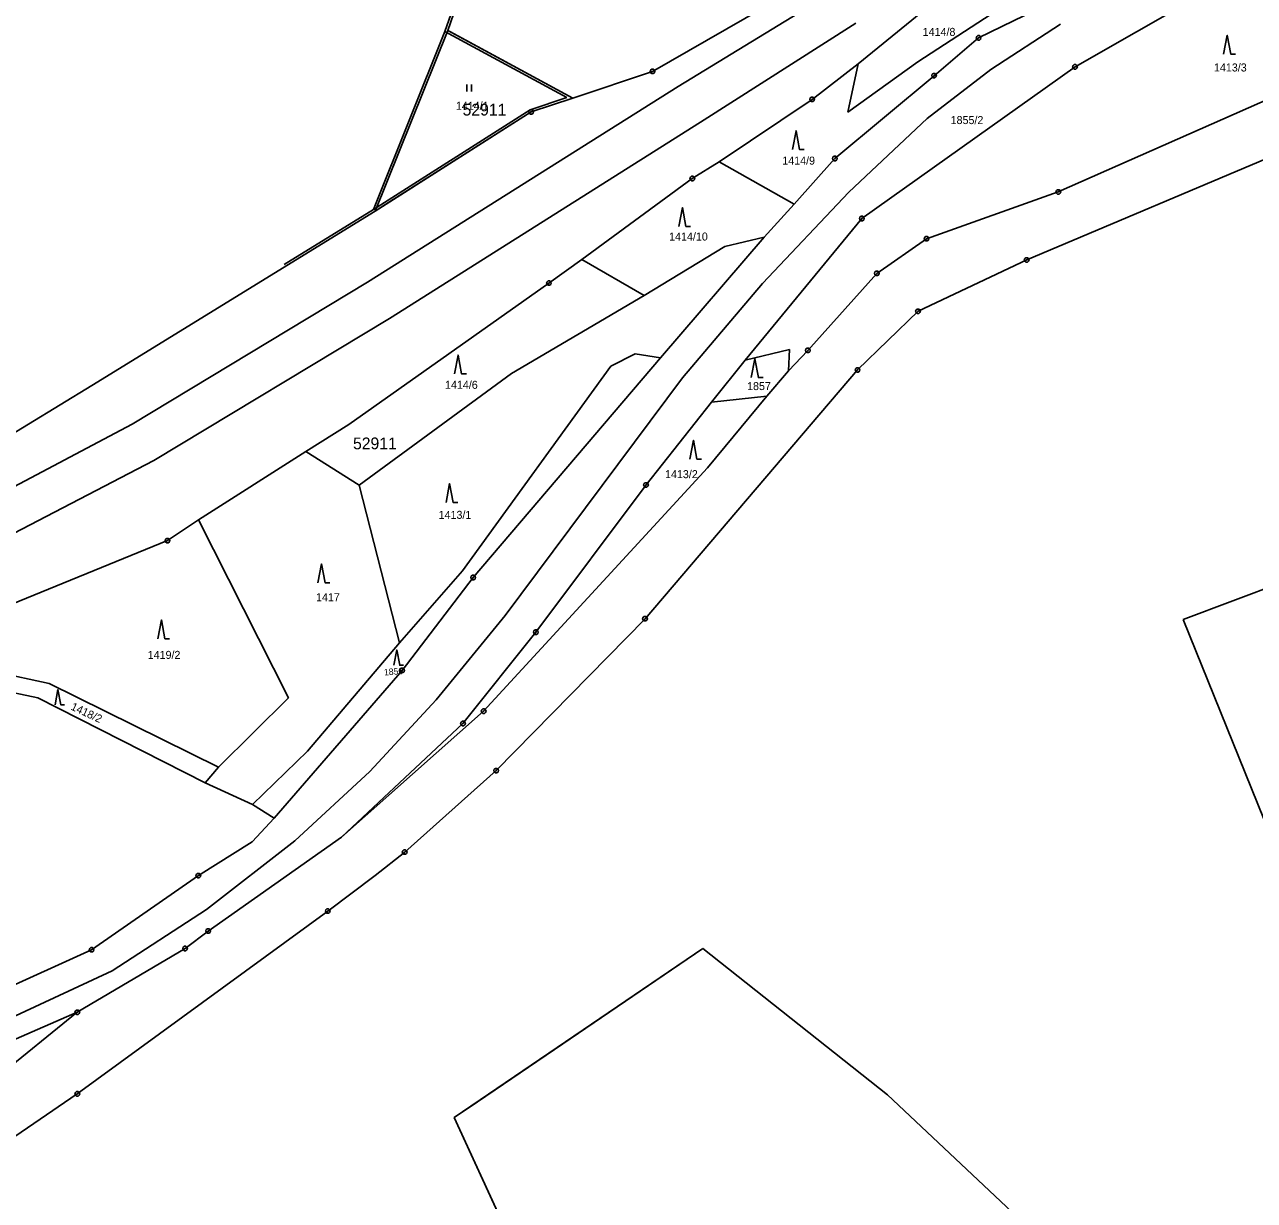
# Model space of a CAD drawing. Extents: x -779618 to -776429, y -1144546 to -1143350.
# Drawn here: x -778475.5 to -778214.2, y -1143972 to -1143722.3 of the extents above; entities that cross this region are included whole.
import ezdxf

# ---------------------------------------------------------------- set-up
doc = ezdxf.new("R2010")
doc.units = 0
for name, color, linetype in [('1', 7, 'Continuous'), ('11', 7, 'Continuous'), ('2', 7, 'Continuous'), ('3', 7, 'Continuous'), ('4', 7, 'Continuous'), ('6', 7, 'Continuous'), ('8', 7, 'Continuous')]:
    doc.layers.add(name, color=color, linetype=linetype)

msp = doc.modelspace()

# ---------------------------------------------------------------- linework, layer by layer
at = {"layer": '1'}
for p, q in [((-778298.38, -1143730.62), (-778272.9, -1143709.81)), ((-778381.63, -1143712.17), (-778385.59, -1143723.57)), ((-778218.29, -1143711.84), (-778252.34, -1143731.3)), ((-778285.72, -1143730.23), (-778262.39, -1143715.02)), ((-778342.1, -1143732.27), (-778314.85, -1143716.56)), ((-778272.82, -1143725.14), (-778258.15, -1143717.99)), ((-778401, -1143761.9), (-778385.59, -1143723.57)), ((-778359.01, -1143737.93), (-778385.59, -1143723.57)), ((-778282.28, -1143733.16), (-778272.82, -1143725.14)), ((-778255.89, -1143757.86), (-778187.65, -1143727.69)), ((-778308.2, -1143738.2), (-778298.38, -1143730.62)), ((-778300.63, -1143740.93), (-778285.72, -1143730.23)), ((-778298.38, -1143730.62), (-778300.63, -1143740.93)), ((-778252.34, -1143731.3), (-778297.62, -1143763.5)), ((-778359.01, -1143737.93), (-778342.1, -1143732.27)), ((-778303.35, -1143750.75), (-778282.28, -1143733.16)), ((-778367.88, -1143740.86), (-778359.01, -1143737.93)), ((-778327.94, -1143751.44), (-778308.2, -1143738.2)), ((-778262.61, -1143772.29), (-778179.34, -1143737.13)), ((-778401, -1143761.9), (-778367.88, -1143740.86)), ((-778333.64, -1143755.01), (-778327.94, -1143751.44)), ((-778327.94, -1143751.44), (-778311.99, -1143760.43)), ((-778303.35, -1143750.75), (-778311.99, -1143760.43)), ((-778357.14, -1143772.22), (-778333.64, -1143755.01)), ((-778283.89, -1143767.8), (-778255.89, -1143757.86)), ((-778461.22, -1143798.96), (-778401, -1143761.9)), ((-778311.99, -1143760.43), (-778318.36, -1143767.45)), ((-778297.62, -1143763.5), (-778322.41, -1143793.6)), ((-778318.36, -1143767.45), (-778340.39, -1143793.1)), ((-778326.73, -1143769.44), (-778318.36, -1143767.45)), ((-778294.43, -1143775.14), (-778283.89, -1143767.8)), ((-778343.84, -1143779.81), (-778326.73, -1143769.44)), ((-778364.1, -1143777.22), (-778357.14, -1143772.22)), ((-778357.14, -1143772.22), (-778343.84, -1143779.81)), ((-778262.61, -1143772.29), (-778285.69, -1143783.2)), ((-778309.09, -1143791.5), (-778294.43, -1143775.14)), ((-778364.1, -1143777.22), (-778406.61, -1143807.26)), ((-778372.08, -1143796.41), (-778343.84, -1143779.81)), ((-778298.53, -1143795.65), (-778285.69, -1143783.2)), ((-778312.98, -1143791.31), (-778322.41, -1143793.6)), ((-778313.21, -1143795.87), (-778312.98, -1143791.31)), ((-778313.21, -1143795.87), (-778309.09, -1143791.5)), ((-778340.39, -1143793.1), (-778380.18, -1143839.73)), ((-778350.94, -1143794.85), (-778345.8, -1143792.23)), ((-778345.8, -1143792.23), (-778340.39, -1143793.1)), ((-778322.41, -1143793.6), (-778329.6, -1143802.5)), ((-778404.43, -1143820.11), (-778372.08, -1143796.41)), ((-778382.47, -1143838.29), (-778350.94, -1143794.85)), ((-778343.69, -1143848.48), (-778298.53, -1143795.65)), ((-778317.81, -1143801.23), (-778313.21, -1143795.87)), ((-778486.79, -1143814.52), (-778461.22, -1143798.96)), ((-778330.39, -1143816.43), (-778317.81, -1143801.23)), ((-778317.81, -1143801.23), (-778329.6, -1143802.5)), ((-778229.36, -1143848.61), (-778098.73, -1143799.56)), ((-778329.6, -1143802.5), (-778343.47, -1143820.07)), ((-778406.61, -1143807.26), (-778415.73, -1143812.99)), ((-778438.56, -1143827.48), (-778415.73, -1143812.99)), ((-778415.73, -1143812.99), (-778404.43, -1143820.11)), ((-778377.97, -1143868.11), (-778330.39, -1143816.43)), ((-778395.82, -1143853.59), (-778404.43, -1143820.11)), ((-778343.47, -1143820.07), (-778366.88, -1143851.34)), ((-778445.14, -1143831.89), (-778438.56, -1143827.48)), ((-778438.56, -1143827.48), (-778419.44, -1143865.26)), ((-778445.14, -1143831.89), (-778502.55, -1143855.29)), ((-778395.82, -1143853.59), (-778382.47, -1143838.29)), ((-778380.18, -1143839.73), (-778395.28, -1143859.46)), ((-778375.32, -1143880.74), (-778343.69, -1143848.48)), ((-778184.19, -1143960.58), (-778229.36, -1143848.61)), ((-778366.88, -1143851.34), (-778382.36, -1143870.73)), ((-778395.82, -1143853.59), (-778415.4, -1143876.6)), ((-778502.55, -1143855.29), (-778470.29, -1143862.26)), ((-778508.12, -1143857.58), (-778472.69, -1143865.31)), ((-778422.45, -1143890.8), (-778395.28, -1143859.46)), ((-778434.33, -1143880), (-778470.29, -1143862.26)), ((-778472.69, -1143865.31), (-778437.1, -1143883.32)), ((-778434.33, -1143880), (-778419.44, -1143865.26)), ((-778408.15, -1143894.88), (-778377.97, -1143868.11)), ((-778408.15, -1143894.88), (-778382.36, -1143870.73)), ((-778415.4, -1143876.6), (-778427.09, -1143887.91)), ((-778437.1, -1143883.32), (-778434.33, -1143880)), ((-778394.75, -1143898.05), (-778375.32, -1143880.74)), ((-778437.1, -1143883.32), (-778427.09, -1143887.91)), ((-778427.09, -1143887.91), (-778422.45, -1143890.8)), ((-778422.45, -1143890.8), (-778427.15, -1143895.83)), ((-778427.15, -1143895.83), (-778438.57, -1143903.04)), ((-778436.49, -1143914.8), (-778408.15, -1143894.88)), ((-778401.03, -1143902.99), (-778394.75, -1143898.05)), ((-778461.25, -1143918.78), (-778438.57, -1143903.04)), ((-778411.09, -1143910.58), (-778401.03, -1143902.99)), ((-778464.29, -1143949.38), (-778411.09, -1143910.58)), ((-778436.49, -1143914.8), (-778441.4, -1143918.51)), ((-778482.71, -1143928.49), (-778461.25, -1143918.78)), ((-778441.4, -1143918.51), (-778464.29, -1143932.05)), ((-778331.44, -1143918.51), (-778384.23, -1143954.42)), ((-778292.2, -1143949.58), (-778331.44, -1143918.51)), ((-778464.29, -1143932.05), (-778493.54, -1143955.7)), ((-778464.29, -1143932.05), (-778478.41, -1143938.21)), ((-778492.24, -1143968.43), (-778464.29, -1143949.38)), ((-778264.58, -1143975.57), (-778292.2, -1143949.58)), ((-778384.23, -1143954.42), (-778345.68, -1144038.15))]:
    msp.add_line(p, q, dxfattribs=at)
at = {"layer": '11'}
msp.add_lwpolyline([(-778367.88, -1143740.86), (-778359.01, -1143737.93), (-778385.14, -1143723.81), (-778385.59, -1143723.57), (-778401, -1143761.9), (-778398.72, -1143760.45)], close=True, dxfattribs=at)
for points in [[(-778327.94, -1143751.44), (-778333.64, -1143755.01), (-778357.14, -1143772.22), (-778364.1, -1143777.22), (-778406.61, -1143807.26), (-778415.73, -1143812.99), (-778438.56, -1143827.48), (-778419.44, -1143865.26), (-778434.33, -1143880), (-778437.1, -1143883.32), (-778427.09, -1143887.91), (-778415.4, -1143876.6), (-778395.82, -1143853.59)], [(-778395.82, -1143853.59), (-778404.43, -1143820.11), (-778372.08, -1143796.41), (-778343.84, -1143779.81), (-778326.73, -1143769.44), (-778318.36, -1143767.45), (-778311.99, -1143760.43), (-778327.94, -1143751.44)], [(-778331.44, -1143918.51), (-778361.16, -1143938.73), (-778381.07, -1143952.27), (-778384.23, -1143954.42), (-778345.68, -1144038.15), (-778341.34, -1144040.1), (-778330.3, -1144045.05), (-778320.36, -1144052.23), (-778272.66, -1144086.7)], [(-778331.44, -1143918.51), (-778292.2, -1143949.58), (-778264.58, -1143975.57), (-778230.79, -1144000.49), (-778212.5, -1143990.19), (-778209.77, -1143992.26), (-778141.24, -1144045.35)]]:
    msp.add_lwpolyline(points, dxfattribs=at)
at = {"layer": '3'}
for p, q in [((-778381.55, -1143735.01), (-778381.55, -1143736.51)), ((-778380.55, -1143736.51), (-778380.55, -1143735.01))]:
    msp.add_line(p, q, dxfattribs=at)
for points in [[(-778220.77, -1143728.57), (-778220.02, -1143724.57), (-778219.27, -1143728.57), (-778218.27, -1143728.57)], [(-778312.35, -1143748.85), (-778311.6, -1143744.85), (-778310.85, -1143748.85), (-778309.85, -1143748.85)], [(-778336.5, -1143765.18), (-778335.75, -1143761.18), (-778335, -1143765.18), (-778334, -1143765.18)], [(-778384.15, -1143796.49), (-778383.4, -1143792.49), (-778382.65, -1143796.49), (-778381.65, -1143796.49)], [(-778321.11, -1143797.28), (-778320.36, -1143793.28), (-778319.61, -1143797.28), (-778318.61, -1143797.28)], [(-778334.16, -1143814.58), (-778333.41, -1143810.58), (-778332.66, -1143814.58), (-778331.66, -1143814.58)], [(-778385.96, -1143823.77), (-778385.21, -1143819.77), (-778384.46, -1143823.77), (-778383.46, -1143823.77)], [(-778413.17, -1143840.85), (-778412.42, -1143836.85), (-778411.67, -1143840.85), (-778410.67, -1143840.85)], [(-778447.18, -1143852.73), (-778446.43, -1143848.73), (-778445.68, -1143852.73), (-778444.68, -1143852.73)], [(-778397.03, -1143858.36), (-778396.42, -1143855.12), (-778395.81, -1143858.36), (-778395, -1143858.36)], [(-778469.01, -1143866.77), (-778468.4, -1143863.53), (-778467.79, -1143866.77), (-778466.98, -1143866.77)]]:
    msp.add_lwpolyline(points, dxfattribs=at)
at = {"layer": '4'}
for p, q in [((-778301.23, -1143713.82), (-778336.67, -1143735.43)), ((-778386.22, -1143723.8), (-778383.65, -1143716.46)), ((-778331.87, -1143743.04), (-778298.93, -1143721.99)), ((-778401.4, -1143761.56), (-778386.22, -1143723.8)), ((-778360.27, -1143737.82), (-778386.22, -1143723.8)), ((-778402.63, -1143777.01), (-778336.67, -1143735.43)), ((-778368.1, -1143740.4), (-778360.27, -1143737.82)), ((-778401.4, -1143761.56), (-778368.1, -1143740.4)), ((-778331.87, -1143743.04), (-778397.98, -1143784.72)), ((-778420.37, -1143773.23), (-778401.4, -1143761.56)), ((-778402.63, -1143777.01), (-778452.66, -1143807.19)), ((-778448.01, -1143814.9), (-778397.98, -1143784.72)), ((-778515.9, -1143840.53), (-778452.66, -1143807.19)), ((-778448.01, -1143814.9), (-778512.23, -1143848.19))]:
    msp.add_line(p, q, dxfattribs=at)
at = {"layer": '6'}
for p, q in [((-778255.4, -1143722.2), (-778270.22, -1143731.82)), ((-778270.22, -1143731.82), (-778283.75, -1143742.24)), ((-778283.75, -1143742.24), (-778300.37, -1143757.92)), ((-778318.75, -1143777.29), (-778300.37, -1143757.92)), ((-778318.75, -1143777.29), (-778335.71, -1143797.29)), ((-778335.71, -1143797.29), (-778373.4, -1143847.82)), ((-778373.4, -1143847.82), (-778388.09, -1143865.71)), ((-778402.14, -1143880.94), (-778388.09, -1143865.71)), ((-778402.14, -1143880.94), (-778418.11, -1143895.63)), ((-778418.11, -1143895.63), (-778436.83, -1143910.26)), ((-778456.87, -1143923.24), (-778436.83, -1143910.26)), ((-778456.87, -1143923.24), (-778480.47, -1143934.25))]:
    msp.add_line(p, q, dxfattribs=at)
at = {"layer": '8'}
for p, q in [((-778272.94, -1143725.14), (-778272.7, -1143725.14)), ((-778252.46, -1143731.3), (-778252.22, -1143731.3)), ((-778342.22, -1143732.27), (-778341.98, -1143732.27)), ((-778282.4, -1143733.16), (-778282.16, -1143733.16)), ((-778308.32, -1143738.2), (-778308.08, -1143738.2)), ((-778368, -1143740.86), (-778367.76, -1143740.86)), ((-778303.47, -1143750.75), (-778303.23, -1143750.75)), ((-778333.76, -1143755.01), (-778333.52, -1143755.01)), ((-778256.01, -1143757.86), (-778255.77, -1143757.86)), ((-778297.74, -1143763.5), (-778297.5, -1143763.5)), ((-778284.01, -1143767.8), (-778283.77, -1143767.8)), ((-778262.73, -1143772.29), (-778262.49, -1143772.29)), ((-778294.55, -1143775.14), (-778294.31, -1143775.14)), ((-778364.22, -1143777.22), (-778363.98, -1143777.22)), ((-778285.81, -1143783.2), (-778285.57, -1143783.2)), ((-778309.21, -1143791.5), (-778308.97, -1143791.5)), ((-778298.65, -1143795.65), (-778298.41, -1143795.65)), ((-778343.59, -1143820.07), (-778343.35, -1143820.07)), ((-778445.26, -1143831.89), (-778445.02, -1143831.89)), ((-778380.3, -1143839.73), (-778380.06, -1143839.73)), ((-778343.81, -1143848.48), (-778343.57, -1143848.48)), ((-778367, -1143851.34), (-778366.76, -1143851.34)), ((-778395.4, -1143859.46), (-778395.16, -1143859.46)), ((-778378.09, -1143868.11), (-778377.85, -1143868.11)), ((-778382.48, -1143870.73), (-778382.24, -1143870.73)), ((-778375.44, -1143880.74), (-778375.2, -1143880.74)), ((-778394.87, -1143898.05), (-778394.63, -1143898.05)), ((-778438.69, -1143903.04), (-778438.45, -1143903.04)), ((-778411.21, -1143910.58), (-778410.97, -1143910.58)), ((-778436.61, -1143914.8), (-778436.37, -1143914.8)), ((-778461.37, -1143918.78), (-778461.13, -1143918.78)), ((-778441.52, -1143918.51), (-778441.28, -1143918.51)), ((-778464.41, -1143932.05), (-778464.17, -1143932.05)), ((-778464.41, -1143949.38), (-778464.17, -1143949.38))]:
    msp.add_line(p, q, dxfattribs=at)
for points in [[(-778272.67, -1143724.66), (-778272.42, -1143724.84), (-778272.32, -1143725.13), (-778272.42, -1143725.42), (-778272.67, -1143725.6), (-778272.98, -1143725.6), (-778273.23, -1143725.42), (-778273.33, -1143725.13), (-778273.23, -1143724.84), (-778272.98, -1143724.66)], [(-778252.19, -1143730.82), (-778251.94, -1143731), (-778251.84, -1143731.29), (-778251.94, -1143731.58), (-778252.19, -1143731.76), (-778252.5, -1143731.76), (-778252.75, -1143731.58), (-778252.85, -1143731.29), (-778252.75, -1143731), (-778252.5, -1143730.82)], [(-778341.95, -1143731.79), (-778341.7, -1143731.97), (-778341.6, -1143732.26), (-778341.7, -1143732.55), (-778341.95, -1143732.73), (-778342.26, -1143732.73), (-778342.51, -1143732.55), (-778342.61, -1143732.26), (-778342.51, -1143731.97), (-778342.26, -1143731.79)], [(-778282.13, -1143732.68), (-778281.88, -1143732.86), (-778281.78, -1143733.15), (-778281.88, -1143733.44), (-778282.13, -1143733.62), (-778282.44, -1143733.62), (-778282.69, -1143733.44), (-778282.79, -1143733.15), (-778282.69, -1143732.86), (-778282.44, -1143732.68)], [(-778308.05, -1143737.72), (-778307.8, -1143737.9), (-778307.7, -1143738.19), (-778307.8, -1143738.48), (-778308.05, -1143738.66), (-778308.36, -1143738.66), (-778308.61, -1143738.48), (-778308.71, -1143738.19), (-778308.61, -1143737.9), (-778308.36, -1143737.72)], [(-778367.73, -1143740.38), (-778367.48, -1143740.56), (-778367.38, -1143740.85), (-778367.48, -1143741.14), (-778367.73, -1143741.32), (-778368.04, -1143741.32), (-778368.29, -1143741.14), (-778368.39, -1143740.85), (-778368.29, -1143740.56), (-778368.04, -1143740.38)], [(-778303.2, -1143750.27), (-778302.95, -1143750.45), (-778302.85, -1143750.74), (-778302.95, -1143751.03), (-778303.2, -1143751.21), (-778303.51, -1143751.21), (-778303.76, -1143751.03), (-778303.86, -1143750.74), (-778303.76, -1143750.45), (-778303.51, -1143750.27)], [(-778333.49, -1143754.53), (-778333.24, -1143754.71), (-778333.14, -1143755), (-778333.24, -1143755.29), (-778333.49, -1143755.47), (-778333.8, -1143755.47), (-778334.05, -1143755.29), (-778334.15, -1143755), (-778334.05, -1143754.71), (-778333.8, -1143754.53)], [(-778255.74, -1143757.38), (-778255.49, -1143757.56), (-778255.39, -1143757.85), (-778255.49, -1143758.14), (-778255.74, -1143758.32), (-778256.05, -1143758.32), (-778256.3, -1143758.14), (-778256.4, -1143757.85), (-778256.3, -1143757.56), (-778256.05, -1143757.38)], [(-778297.47, -1143763.02), (-778297.22, -1143763.2), (-778297.12, -1143763.49), (-778297.22, -1143763.78), (-778297.47, -1143763.96), (-778297.78, -1143763.96), (-778298.03, -1143763.78), (-778298.13, -1143763.49), (-778298.03, -1143763.2), (-778297.78, -1143763.02)], [(-778283.74, -1143767.32), (-778283.49, -1143767.5), (-778283.39, -1143767.79), (-778283.49, -1143768.08), (-778283.74, -1143768.26), (-778284.05, -1143768.26), (-778284.3, -1143768.08), (-778284.4, -1143767.79), (-778284.3, -1143767.5), (-778284.05, -1143767.32)], [(-778262.46, -1143771.81), (-778262.21, -1143771.99), (-778262.11, -1143772.28), (-778262.21, -1143772.57), (-778262.46, -1143772.75), (-778262.77, -1143772.75), (-778263.02, -1143772.57), (-778263.12, -1143772.28), (-778263.02, -1143771.99), (-778262.77, -1143771.81)], [(-778294.28, -1143774.66), (-778294.03, -1143774.84), (-778293.93, -1143775.13), (-778294.03, -1143775.42), (-778294.28, -1143775.6), (-778294.59, -1143775.6), (-778294.84, -1143775.42), (-778294.94, -1143775.13), (-778294.84, -1143774.84), (-778294.59, -1143774.66)], [(-778363.95, -1143776.74), (-778363.7, -1143776.92), (-778363.6, -1143777.21), (-778363.7, -1143777.5), (-778363.95, -1143777.68), (-778364.26, -1143777.68), (-778364.51, -1143777.5), (-778364.61, -1143777.21), (-778364.51, -1143776.92), (-778364.26, -1143776.74)], [(-778285.54, -1143782.72), (-778285.29, -1143782.9), (-778285.19, -1143783.19), (-778285.29, -1143783.48), (-778285.54, -1143783.66), (-778285.85, -1143783.66), (-778286.1, -1143783.48), (-778286.2, -1143783.19), (-778286.1, -1143782.9), (-778285.85, -1143782.72)], [(-778308.94, -1143791.02), (-778308.69, -1143791.2), (-778308.59, -1143791.49), (-778308.69, -1143791.78), (-778308.94, -1143791.96), (-778309.25, -1143791.96), (-778309.5, -1143791.78), (-778309.6, -1143791.49), (-778309.5, -1143791.2), (-778309.25, -1143791.02)], [(-778298.38, -1143795.17), (-778298.13, -1143795.35), (-778298.03, -1143795.64), (-778298.13, -1143795.93), (-778298.38, -1143796.11), (-778298.69, -1143796.11), (-778298.94, -1143795.93), (-778299.04, -1143795.64), (-778298.94, -1143795.35), (-778298.69, -1143795.17)], [(-778343.32, -1143819.59), (-778343.07, -1143819.77), (-778342.97, -1143820.06), (-778343.07, -1143820.35), (-778343.32, -1143820.53), (-778343.63, -1143820.53), (-778343.88, -1143820.35), (-778343.98, -1143820.06), (-778343.88, -1143819.77), (-778343.63, -1143819.59)], [(-778444.99, -1143831.41), (-778444.74, -1143831.59), (-778444.64, -1143831.88), (-778444.74, -1143832.17), (-778444.99, -1143832.35), (-778445.3, -1143832.35), (-778445.55, -1143832.17), (-778445.65, -1143831.88), (-778445.55, -1143831.59), (-778445.3, -1143831.41)], [(-778380.03, -1143839.25), (-778379.78, -1143839.43), (-778379.68, -1143839.72), (-778379.78, -1143840.01), (-778380.03, -1143840.19), (-778380.34, -1143840.19), (-778380.59, -1143840.01), (-778380.69, -1143839.72), (-778380.59, -1143839.43), (-778380.34, -1143839.25)], [(-778343.54, -1143848), (-778343.29, -1143848.18), (-778343.19, -1143848.47), (-778343.29, -1143848.76), (-778343.54, -1143848.94), (-778343.85, -1143848.94), (-778344.1, -1143848.76), (-778344.2, -1143848.47), (-778344.1, -1143848.18), (-778343.85, -1143848)], [(-778366.73, -1143850.86), (-778366.48, -1143851.04), (-778366.38, -1143851.33), (-778366.48, -1143851.62), (-778366.73, -1143851.8), (-778367.04, -1143851.8), (-778367.29, -1143851.62), (-778367.39, -1143851.33), (-778367.29, -1143851.04), (-778367.04, -1143850.86)], [(-778395.13, -1143858.98), (-778394.88, -1143859.16), (-778394.78, -1143859.45), (-778394.88, -1143859.74), (-778395.13, -1143859.92), (-778395.44, -1143859.92), (-778395.69, -1143859.74), (-778395.79, -1143859.45), (-778395.69, -1143859.16), (-778395.44, -1143858.98)], [(-778377.82, -1143867.63), (-778377.57, -1143867.81), (-778377.47, -1143868.1), (-778377.57, -1143868.39), (-778377.82, -1143868.57), (-778378.13, -1143868.57), (-778378.38, -1143868.39), (-778378.48, -1143868.1), (-778378.38, -1143867.81), (-778378.13, -1143867.63)], [(-778382.21, -1143870.25), (-778381.96, -1143870.43), (-778381.86, -1143870.72), (-778381.96, -1143871.01), (-778382.21, -1143871.19), (-778382.52, -1143871.19), (-778382.77, -1143871.01), (-778382.87, -1143870.72), (-778382.77, -1143870.43), (-778382.52, -1143870.25)], [(-778375.17, -1143880.26), (-778374.92, -1143880.44), (-778374.82, -1143880.73), (-778374.92, -1143881.02), (-778375.17, -1143881.2), (-778375.48, -1143881.2), (-778375.73, -1143881.02), (-778375.83, -1143880.73), (-778375.73, -1143880.44), (-778375.48, -1143880.26)], [(-778394.6, -1143897.57), (-778394.35, -1143897.75), (-778394.25, -1143898.04), (-778394.35, -1143898.33), (-778394.6, -1143898.51), (-778394.91, -1143898.51), (-778395.16, -1143898.33), (-778395.26, -1143898.04), (-778395.16, -1143897.75), (-778394.91, -1143897.57)], [(-778438.42, -1143902.56), (-778438.17, -1143902.74), (-778438.07, -1143903.03), (-778438.17, -1143903.32), (-778438.42, -1143903.5), (-778438.73, -1143903.5), (-778438.98, -1143903.32), (-778439.08, -1143903.03), (-778438.98, -1143902.74), (-778438.73, -1143902.56)], [(-778410.94, -1143910.1), (-778410.69, -1143910.28), (-778410.59, -1143910.57), (-778410.69, -1143910.86), (-778410.94, -1143911.04), (-778411.25, -1143911.04), (-778411.5, -1143910.86), (-778411.6, -1143910.57), (-778411.5, -1143910.28), (-778411.25, -1143910.1)], [(-778436.34, -1143914.32), (-778436.09, -1143914.5), (-778435.99, -1143914.79), (-778436.09, -1143915.08), (-778436.34, -1143915.26), (-778436.65, -1143915.26), (-778436.9, -1143915.08), (-778437, -1143914.79), (-778436.9, -1143914.5), (-778436.65, -1143914.32)], [(-778461.1, -1143918.3), (-778460.85, -1143918.48), (-778460.75, -1143918.77), (-778460.85, -1143919.06), (-778461.1, -1143919.24), (-778461.41, -1143919.24), (-778461.66, -1143919.06), (-778461.76, -1143918.77), (-778461.66, -1143918.48), (-778461.41, -1143918.3)], [(-778441.25, -1143918.03), (-778441, -1143918.21), (-778440.9, -1143918.5), (-778441, -1143918.79), (-778441.25, -1143918.97), (-778441.56, -1143918.97), (-778441.81, -1143918.79), (-778441.91, -1143918.5), (-778441.81, -1143918.21), (-778441.56, -1143918.03)], [(-778464.14, -1143931.57), (-778463.89, -1143931.75), (-778463.79, -1143932.04), (-778463.89, -1143932.33), (-778464.14, -1143932.51), (-778464.45, -1143932.51), (-778464.7, -1143932.33), (-778464.8, -1143932.04), (-778464.7, -1143931.75), (-778464.45, -1143931.57)], [(-778464.14, -1143948.9), (-778463.89, -1143949.08), (-778463.79, -1143949.37), (-778463.89, -1143949.66), (-778464.14, -1143949.84), (-778464.45, -1143949.84), (-778464.7, -1143949.66), (-778464.8, -1143949.37), (-778464.7, -1143949.08), (-778464.45, -1143948.9)]]:
    msp.add_lwpolyline(points, close=True, dxfattribs=at)

# ---------------------------------------------------------------- texts
at = {"layer": '11'}
for p in [(-778382.44, -1143741.62), (-778405.72, -1143812.5)]:
    msp.add_text('52911', height=2.5, dxfattribs=at).set_placement(p)
at = {"layer": '2'}
for s, p in [('1414/8', (-778284.71, -1143724.71)), ('1413/3', (-778222.83, -1143732.27)), ('1414/1', (-778383.87, -1143740.41)), ('1855/2', (-778278.77, -1143743.44)), ('1414/9', (-778314.53, -1143752.05)), ('1414/10', (-778338.57, -1143768.17)), ('1414/6', (-778386.18, -1143799.66)), ('1857', (-778322.01, -1143799.93)), ('1413/2', (-778339.44, -1143818.63)), ('1413/1', (-778387.54, -1143827.27)), ('1417', (-778413.58, -1143844.76)), ('1419/2', (-778449.34, -1143857.01))]:
    msp.add_text(s, height=1.7, dxfattribs=at).set_placement(p)
for s, height, rotation, p in [('1856', 1.37, 4.641, (-778399.09, -1143860.55)), ('1418/2', 1.7, 334.9511, (-778465.83, -1143867.72))]:
    msp.add_text(s, height=height, rotation=rotation, dxfattribs=at).set_placement(p)

doc.saveas('drawing.dxf')
